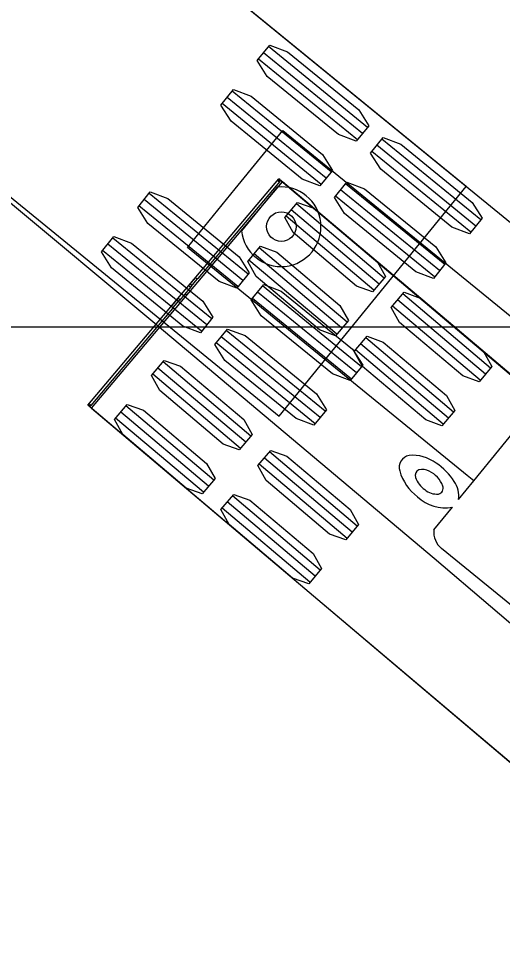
# Model space of a CAD drawing. Extents: x 973688 to 979179, y 703586 to 707602.
# Drawn here: x 973813.43 to 973827.31, y 707546.12 to 707573.04 of the extents above; entities that cross this region are included whole.
import ezdxf

# ---------------------------------------------------------------- set-up
doc = ezdxf.new("R2010")
doc.units = 0
doc.layers.add('0-NPLT', color=7, linetype='Continuous')
doc.layers.add('NO PLOT', color=7, linetype='Continuous')

msp = doc.modelspace()

# ---------------------------------------------------------------- linework, layer by layer
at = {"layer": '0-NPLT'}
for p, q in [((973823.446, 707569.922), (973820.604, 707572.238)), ((973823.446, 707569.922), (973820.604, 707572.238)), ((973823.157, 707569.566), (973820.314, 707571.882)), ((973823.157, 707569.566), (973820.314, 707571.882)), ((973823.301, 707569.744), (973820.459, 707572.06)), ((973823.301, 707569.744), (973820.459, 707572.06)), ((973822.259, 707568.465), (973819.417, 707570.781)), ((973822.259, 707568.465), (973819.417, 707570.781)), ((973822.404, 707568.642), (973819.561, 707570.958)), ((973822.404, 707568.642), (973819.561, 707570.958)), ((973822.114, 707568.287), (973819.272, 707570.603)), ((973822.114, 707568.287), (973819.272, 707570.603)), ((973826.557, 707567.091), (973823.715, 707569.407)), ((973826.557, 707567.091), (973823.715, 707569.407)), ((973826.702, 707567.269), (973823.86, 707569.585)), ((973826.702, 707567.269), (973823.86, 707569.585)), ((973826.413, 707566.913), (973823.57, 707569.229)), ((973826.413, 707566.913), (973823.57, 707569.229)), ((973820.849, 707568.209), (973819.828, 707566.956)), ((973820.849, 707568.209), (973819.828, 707566.956)), ((973825.515, 707565.812), (973822.673, 707568.128)), ((973825.515, 707565.812), (973822.673, 707568.128)), ((973825.66, 707565.989), (973822.817, 707568.306)), ((973825.66, 707565.989), (973822.817, 707568.306)), ((973819.869, 707565.532), (973817.027, 707567.848)), ((973819.869, 707565.532), (973817.027, 707567.848)), ((973820.014, 707565.709), (973817.172, 707568.025)), ((973820.014, 707565.709), (973817.172, 707568.025)), ((973825.37, 707565.634), (973822.528, 707567.95)), ((973825.37, 707565.634), (973822.528, 707567.95)), ((973819.725, 707565.354), (973816.882, 707567.67)), ((973819.725, 707565.354), (973816.882, 707567.67)), ((973818.972, 707564.43), (973816.129, 707566.746)), ((973818.972, 707564.43), (973816.129, 707566.746)), ((973818.827, 707564.253), (973815.985, 707566.569)), ((973818.827, 707564.253), (973815.985, 707566.569)), ((973818.682, 707564.075), (973815.84, 707566.391)), ((973818.682, 707564.075), (973815.84, 707566.391)), ((973823.27, 707563.056), (973820.428, 707565.372)), ((973823.27, 707563.056), (973820.428, 707565.372)), ((973823.125, 707562.879), (973820.283, 707565.195)), ((973823.125, 707562.879), (973820.283, 707565.195)), ((973822.981, 707562.701), (973820.138, 707565.017)), ((973822.981, 707562.701), (973820.138, 707565.017)), ((973822.228, 707561.777), (973819.385, 707564.093)), ((973822.228, 707561.777), (973819.385, 707564.093)), ((973821.938, 707561.422), (973819.096, 707563.738)), ((973821.938, 707561.422), (973819.096, 707563.738)), ((973822.083, 707561.6), (973819.241, 707563.916)), ((973822.083, 707561.6), (973819.241, 707563.916)), ((973826.493, 707559.782), (973829.228, 707563.139)), ((973826.493, 707559.782), (973829.228, 707563.139))]:
    msp.add_line(p, q, dxfattribs=at)
for points in [[(973849.487, 707536.74), (973841.492, 707543.732), (973833.448, 707550.669), (973825.356, 707557.555), (973817.22, 707564.395), (973809.045, 707571.194), (973800.836, 707577.96), (973792.6, 707584.702), (973779.828, 707595.114), (973785.197, 707601.704), (973785.197, 707601.704)], [(973849.487, 707536.74), (973841.492, 707543.732), (973833.448, 707550.669), (973825.356, 707557.555), (973817.22, 707564.395), (973809.045, 707571.194), (973800.836, 707577.96), (973792.6, 707584.702), (973779.828, 707595.114), (973785.197, 707601.704), (973785.197, 707601.704)], [(973785.197, 707601.704), (973829.522, 707565.582), (973833.643, 707562.186), (973837.75, 707558.77), (973841.842, 707555.336), (973845.918, 707551.884), (973849.98, 707548.412)], [(973785.197, 707601.704), (973829.522, 707565.582), (973833.643, 707562.186), (973837.75, 707558.77), (973841.842, 707555.336), (973845.918, 707551.884), (973849.98, 707548.412)], [(973779.893, 707595.09), (973779.879, 707595.074), (973779.934, 707595.029), (973784.327, 707591.449), (973820.912, 707561.64), (973823.597, 707564.935), (973826.281, 707568.23), (973789.696, 707598.038), (973785.302, 707601.617), (973785.247, 707601.662), (973785.233, 707601.645)], [(973779.893, 707595.09), (973779.879, 707595.074), (973779.934, 707595.029), (973784.327, 707591.449), (973820.912, 707561.64), (973823.597, 707564.935), (973826.281, 707568.23), (973789.696, 707598.038), (973785.302, 707601.617), (973785.247, 707601.662), (973785.233, 707601.645)], [(973826.059, 707559.25), (973826.493, 707559.782), (973826.308, 707559.933), (973818.275, 707566.478), (973819.643, 707568.156), (973821.011, 707569.835), (973829.044, 707563.29), (973829.229, 707563.14), (973829.662, 707563.671)], [(973826.059, 707559.25), (973826.493, 707559.782), (973826.308, 707559.933), (973818.275, 707566.478), (973819.643, 707568.156), (973821.011, 707569.835), (973829.044, 707563.29), (973829.229, 707563.14), (973829.662, 707563.671)], [(973825.348, 707558.376), (973825.881, 707559.031)], [(973825.348, 707558.376), (973825.881, 707559.031)], [(973828.63, 707554.115), (973828.563, 707554.169), (973828.56, 707554.169), (973828.175, 707554.073), (973828.172, 707554.073), (973828.08, 707554.148), (973828.08, 707554.149), (973828.734, 707554.545), (973828.814, 707554.48), (973828.606, 707554.2), (973828.606, 707554.199), (973828.669, 707554.148), (973828.67, 707554.148), (973828.67, 707554.148), (973828.706, 707554.134), (973828.706, 707554.134), (973829.586, 707554.573), (973825.573, 707557.842)], [(973828.63, 707554.115), (973828.563, 707554.169), (973828.56, 707554.169), (973828.175, 707554.073), (973828.172, 707554.073), (973828.08, 707554.148), (973828.08, 707554.149), (973828.734, 707554.545), (973828.814, 707554.48), (973828.606, 707554.2), (973828.606, 707554.199), (973828.669, 707554.148), (973828.67, 707554.148), (973828.67, 707554.148), (973828.706, 707554.134), (973828.706, 707554.134), (973829.586, 707554.573), (973825.573, 707557.842)]]:
    msp.add_lwpolyline(points, dxfattribs=at)
for points in [[(973823.482, 707569.966), (973823.121, 707569.522), (973822.614, 707569.713), (973820.567, 707571.38), (973820.278, 707571.838), (973820.639, 707572.282), (973821.146, 707572.091), (973823.193, 707570.423)], [(973823.482, 707569.966), (973823.121, 707569.522), (973822.614, 707569.713), (973820.567, 707571.38), (973820.278, 707571.838), (973820.639, 707572.282), (973821.146, 707572.091), (973823.193, 707570.423)], [(973822.44, 707568.686), (973822.078, 707568.243), (973821.572, 707568.434), (973819.525, 707570.101), (973819.236, 707570.559), (973819.597, 707571.003), (973820.104, 707570.812), (973822.151, 707569.144)], [(973822.44, 707568.686), (973822.078, 707568.243), (973821.572, 707568.434), (973819.525, 707570.101), (973819.236, 707570.559), (973819.597, 707571.003), (973820.104, 707570.812), (973822.151, 707569.144)], [(973826.738, 707567.313), (973826.377, 707566.869), (973825.87, 707567.06), (973823.823, 707568.727), (973823.534, 707569.185), (973823.895, 707569.629), (973824.402, 707569.438), (973826.449, 707567.771)], [(973826.738, 707567.313), (973826.377, 707566.869), (973825.87, 707567.06), (973823.823, 707568.727), (973823.534, 707569.185), (973823.895, 707569.629), (973824.402, 707569.438), (973826.449, 707567.771)], [(973825.696, 707566.034), (973825.335, 707565.59), (973824.828, 707565.781), (973822.781, 707567.448), (973822.492, 707567.906), (973822.853, 707568.35), (973823.36, 707568.159), (973825.407, 707566.491)], [(973825.696, 707566.034), (973825.335, 707565.59), (973824.828, 707565.781), (973822.781, 707567.448), (973822.492, 707567.906), (973822.853, 707568.35), (973823.36, 707568.159), (973825.407, 707566.491)], [(973820.05, 707565.753), (973819.689, 707565.31), (973819.182, 707565.501), (973817.135, 707567.168), (973816.846, 707567.626), (973817.207, 707568.069), (973817.714, 707567.879), (973819.761, 707566.211)], [(973820.05, 707565.753), (973819.689, 707565.31), (973819.182, 707565.501), (973817.135, 707567.168), (973816.846, 707567.626), (973817.207, 707568.069), (973817.714, 707567.879), (973819.761, 707566.211)], [(973819.008, 707564.474), (973818.646, 707564.031), (973818.14, 707564.221), (973816.093, 707565.889), (973815.804, 707566.347), (973816.165, 707566.79), (973816.672, 707566.6), (973818.719, 707564.932)], [(973819.008, 707564.474), (973818.646, 707564.031), (973818.14, 707564.221), (973816.093, 707565.889), (973815.804, 707566.347), (973816.165, 707566.79), (973816.672, 707566.6), (973818.719, 707564.932)], [(973823.306, 707563.1), (973822.945, 707562.657), (973822.438, 707562.848), (973820.391, 707564.515), (973820.102, 707564.973), (973820.463, 707565.417), (973820.97, 707565.226), (973823.017, 707563.558)], [(973823.306, 707563.1), (973822.945, 707562.657), (973822.438, 707562.848), (973820.391, 707564.515), (973820.102, 707564.973), (973820.463, 707565.417), (973820.97, 707565.226), (973823.017, 707563.558)], [(973822.264, 707561.821), (973821.903, 707561.378), (973821.396, 707561.569), (973819.349, 707563.236), (973819.06, 707563.694), (973819.421, 707564.137), (973819.928, 707563.947), (973821.975, 707562.279)], [(973822.264, 707561.821), (973821.903, 707561.378), (973821.396, 707561.569), (973819.349, 707563.236), (973819.06, 707563.694), (973819.421, 707564.137), (973819.928, 707563.947), (973821.975, 707562.279)]]:
    msp.add_lwpolyline(points, close=True, dxfattribs=at)
msp.add_circle((973820.97, 707567.075), 0.424, dxfattribs=at)
msp.add_circle((973820.97, 707567.075), 0.424, dxfattribs=at)
for centre, radius, start, end in [((973820.965, 707567.072), 1.143, 185.8279, 95.8279), ((973820.965, 707567.072), 1.143, 185.8279, 95.8279), ((973824.699, 707560.17), 0.346, 100.4222, 197.4352), ((973824.699, 707560.17), 0.346, 100.4222, 197.4352), ((973824.737, 707559.379), 1.136, 53.5432, 95.064), ((973824.737, 707559.379), 1.136, 53.5432, 95.064), ((973824.47, 707558.841), 1.73, 32.2028, 57.0013), ((973824.47, 707558.841), 1.73, 32.2028, 57.0013), ((973825.732, 707560.453), 1.416, 195.8319, 232.8998), ((973825.732, 707560.453), 1.416, 195.8319, 232.8998), ((973824.986, 707559.942), 0.172, 113.3757, 200.5263), ((973824.986, 707559.942), 0.172, 113.3757, 200.5263), ((973825.021, 707559.752), 0.362, 57.4904, 106.5314), ((973825.021, 707559.752), 0.362, 57.4904, 106.5314), ((973824.914, 707559.391), 0.732, 19.4197, 65.6541), ((973824.914, 707559.391), 0.732, 19.4197, 65.6541), ((973825.458, 707560.083), 0.664, 197.7024, 235.9241), ((973825.458, 707560.083), 0.664, 197.7024, 235.9241), ((973825.337, 707559.345), 0.729, 352.5054, 35.0194), ((973825.337, 707559.345), 0.729, 352.5054, 35.0194), ((973825.431, 707559.925), 0.522, 228.6584, 275.8225), ((973825.431, 707559.925), 0.522, 228.6584, 275.8225), ((973825.448, 707559.57), 0.169, 282.2749, 22.3936), ((973825.448, 707559.57), 0.169, 282.2749, 22.3936), ((973825.661, 707560.146), 1.136, 226.4067, 281.198), ((973825.661, 707560.146), 1.136, 226.4067, 281.198), ((973825.964, 707558.322), 0.619, 174.9882, 230.8299), ((973825.964, 707558.322), 0.619, 174.9882, 230.8299)]:
    msp.add_arc(centre, radius, start, end, dxfattribs=at)
at = {"layer": 'NO PLOT'}
for p, q in [((973815.524, 707561.865), (973821.007, 707568.359)), ((973823.775, 707565.423), (973821.253, 707567.552)), ((973823.923, 707565.598), (973821.401, 707567.727)), ((973823.627, 707565.248), (973821.105, 707567.377)), ((973822.858, 707564.337), (973820.337, 707566.466)), ((973822.71, 707564.162), (973820.189, 707566.291)), ((973822.562, 707563.987), (973820.041, 707566.116)), ((973818.383, 707565.36), (973818.554, 707565.563)), ((973818.212, 707565.158), (973818.266, 707565.112)), ((973826.979, 707563.018), (973824.457, 707565.147)), ((973817.869, 707564.752), (973818.04, 707564.955)), ((973826.831, 707562.843), (973824.31, 707564.972)), ((973826.683, 707562.668), (973824.162, 707564.796)), ((973825.915, 707561.757), (973823.393, 707563.886)), ((973825.619, 707561.407), (973823.097, 707563.536)), ((973825.767, 707561.582), (973823.245, 707563.711)), ((973820.095, 707561.065), (973817.573, 707563.193)), ((973819.947, 707560.889), (973817.426, 707563.018)), ((973819.799, 707560.714), (973817.278, 707562.843)), ((973819.031, 707559.804), (973816.509, 707561.933)), ((973818.735, 707559.454), (973816.213, 707561.582)), ((973818.883, 707559.629), (973816.361, 707561.757)), ((973823.151, 707558.484), (973820.63, 707560.613)), ((973822.856, 707558.134), (973820.334, 707560.263)), ((973823.004, 707558.309), (973820.482, 707560.438)), ((973821.939, 707557.048), (973819.418, 707559.177)), ((973822.087, 707557.223), (973819.565, 707559.352)), ((973821.791, 707556.873), (973819.27, 707559.002))]:
    msp.add_line(p, q, dxfattribs=at)
for points in [[(973855.464, 707527.718), (973847.453, 707534.694), (973839.396, 707541.626), (973831.301, 707548.525), (973815.416, 707561.956), (973820.899, 707568.45), (973821.026, 707568.343), (973821.026, 707568.343)], [(973815.484, 707561.927), (973815.47, 707561.911), (973815.524, 707561.865), (973819.854, 707558.209), (973855.914, 707527.766), (973858.655, 707531.013), (973861.397, 707534.26), (973825.338, 707564.703), (973821.007, 707568.359), (973820.953, 707568.404), (973820.939, 707568.388)], [(973820.923, 707568.369), (973820.923, 707568.369), (973818.577, 707565.591), (973818.554, 707565.564), (973818.501, 707565.609), (973818.499, 707565.608), (973818.327, 707565.404)], [(973821.026, 707568.343), (973864.594, 707531.548), (973868.651, 707528.071), (973872.689, 707524.571), (973876.708, 707521.048), (973880.707, 707517.502), (973884.687, 707513.934), (973888.648, 707510.343), (973892.589, 707506.731), (973896.511, 707503.097), (973900.414, 707499.441), (973904.296, 707495.763), (973908.159, 707492.065), (973912.001, 707488.345), (973915.824, 707484.604), (973919.627, 707480.842), (973923.409, 707477.06), (973927.171, 707473.257)], [(973818.379, 707565.355), (973818.042, 707564.957)], [(973817.988, 707565.002), (973817.816, 707564.798), (973817.815, 707564.797), (973817.869, 707564.752), (973817.846, 707564.724), (973815.501, 707561.946), (973815.5, 707561.946)]]:
    msp.add_lwpolyline(points, dxfattribs=at)
for points in [[(973823.959, 707565.642), (973823.59, 707565.205), (973823.126, 707565.371), (973821.31, 707566.904), (973821.069, 707567.333), (973821.438, 707567.77), (973821.902, 707567.604), (973823.717, 707566.071)], [(973822.895, 707564.381), (973822.526, 707563.944), (973822.062, 707564.11), (973820.246, 707565.643), (973820.004, 707566.073), (973820.373, 707566.51), (973820.837, 707566.343), (973822.653, 707564.811)], [(973827.016, 707563.061), (973826.647, 707562.624), (973826.182, 707562.791), (973824.367, 707564.323), (973824.125, 707564.753), (973824.494, 707565.19), (973824.958, 707565.024), (973826.774, 707563.491)], [(973688.494, 707564.199), (974368.494, 707564.199), (974368.494, 707124.199), (973688.494, 707124.199)], [(973825.951, 707561.801), (973825.582, 707561.363), (973825.118, 707561.53), (973823.302, 707563.063), (973823.061, 707563.492), (973823.43, 707563.929), (973823.894, 707563.763), (973825.709, 707562.23)], [(973820.132, 707561.108), (973819.763, 707560.671), (973819.298, 707560.837), (973817.483, 707562.37), (973817.241, 707562.8), (973817.61, 707563.237), (973818.074, 707563.07), (973819.89, 707561.538)], [(973819.067, 707559.847), (973818.698, 707559.41), (973818.234, 707559.577), (973816.419, 707561.109), (973816.177, 707561.539), (973816.546, 707561.976), (973817.01, 707561.81), (973818.825, 707560.277)], [(973823.188, 707558.528), (973822.819, 707558.091), (973822.355, 707558.257), (973820.539, 707559.79), (973820.297, 707560.219), (973820.666, 707560.656), (973821.131, 707560.49), (973822.946, 707558.957)], [(973822.124, 707557.267), (973821.755, 707556.83), (973821.29, 707556.996), (973819.475, 707558.529), (973819.233, 707558.959), (973819.602, 707559.396), (973820.066, 707559.229), (973821.882, 707557.697)]]:
    msp.add_lwpolyline(points, close=True, dxfattribs=at)
for centre in [(973820.905, 707568.401), (973815.466, 707561.958)]:
    msp.add_circle(centre, 0.0266, dxfattribs=at)
for centre, radius, start, end in [((973820.905, 707568.401), 0.0363, 338.9047, 300.0661), ((973818.354, 707565.381), 0.0352, 139.8526, 318.853), ((973818.355, 707565.382), 0.0353, 323.1635, 141.5131), ((973818.015, 707564.979), 0.0354, 144.1188, 316.3043), ((973818.015, 707564.979), 0.0352, 320.8016, 139.802), ((973813.939, 707563.231), 2.022, 319.8273, 320.511)]:
    msp.add_arc(centre, radius, start, end, dxfattribs=at)

doc.saveas('drawing.dxf')
